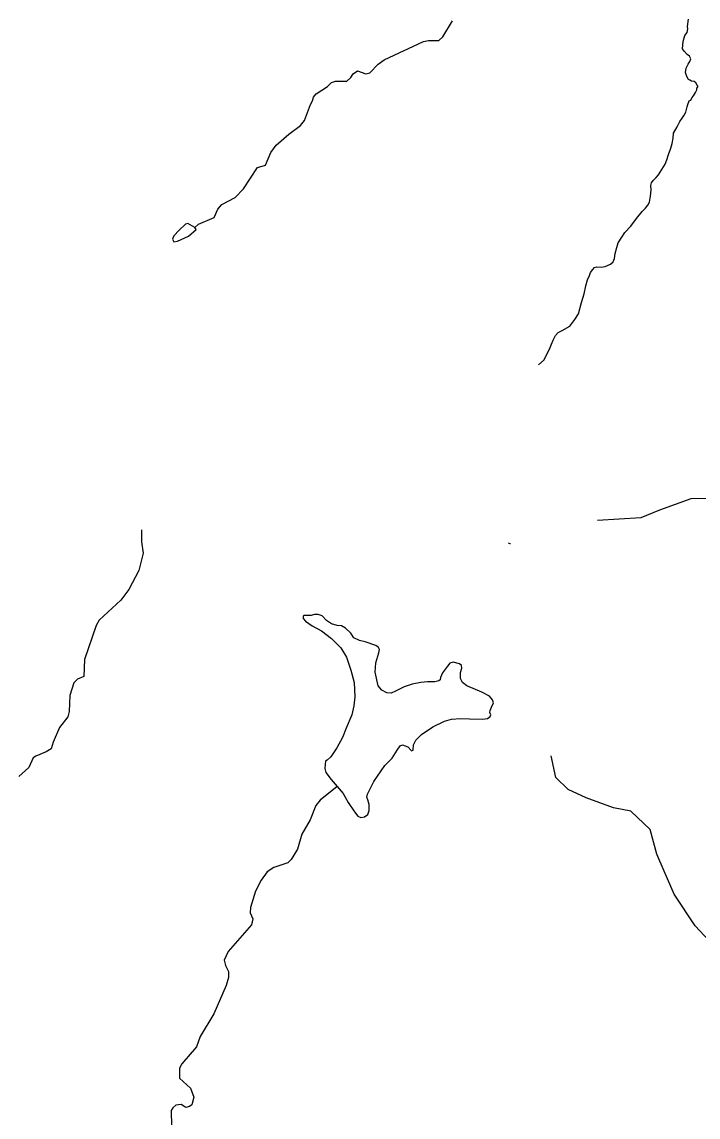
# Model space of a CAD drawing. Extents: x 2056842 to 2160602, y 826753 to 1016856.
# Drawn here: x 2070531 to 2075066, y 901949 to 909292 of the extents above; entities that cross this region are included whole.
import ezdxf

# ---------------------------------------------------------------- set-up
doc = ezdxf.new("R2010")
doc.units = 0
for name, color, linetype in [('Exist Hydrographic Creek Single Shore', 7, 'Continuous'), ('Exist Hydrographic Misc Water Feature', 7, 'Continuous'), ('Exist Road Non-System Type 51', 7, 'Continuous')]:
    doc.layers.add(name, color=color, linetype=linetype)

msp = doc.modelspace()

# ---------------------------------------------------------------- linework, layer by layer
at = {"layer": 'Exist Hydrographic Creek Single Shore'}
for points in [[(2071690.4, 907913), (2071716.2, 907935), (2071820.2, 907981.2), (2071844.2, 908037.3), (2071872.1, 908067.3), (2071960.1, 908115.5), (2072017.9, 908171.6), (2072111.6, 908315.7), (2072163.5, 908331.8), (2072199.3, 908415.9), (2072235.2, 908465.9), (2072321.2, 908540.2), (2072399.1, 908598.3), (2072425.1, 908630.3), (2072466.7, 908738.3), (2072480.7, 908762.3), (2072486.8, 908786.4), (2072504.7, 908808.5), (2072580.7, 908858.6), (2072606.6, 908886.6), (2072634.5, 908894.6), (2072710.5, 908894.8), (2072736.6, 908918.8), (2072752.4, 908942.9), (2072782.3, 908962.9), (2072836.4, 908943), (2072864.3, 908951.1), (2072920.3, 909009.1), (2072960.3, 909037.2), (2073224, 909159.7), (2073258, 909167.8), (2073326.1, 909167.9), (2073353.8, 909191.9), (2073417.8, 909298)], [(2075066, 908859.8), (2075059.9, 908867.8), (2075051.7, 908883.7), (2075039.8, 908891.9), (2075021.8, 908895.5), (2075009.8, 908901.7), (2075001.7, 908905.8), (2074991.8, 908921.7), (2074987.8, 908933.6), (2074981.7, 908953.5), (2074985.5, 908981.6), (2074999.6, 909009.5), (2075011.4, 909025.7), (2075017.3, 909043.6), (2075009.5, 909061.5), (2074993.3, 909073.6), (2074975.4, 909093.4), (2074961.3, 909111.4), (2074966.9, 909161.5), (2074977, 909201.6), (2074992.8, 909221.6), (2074996.9, 909245.5), (2074994.6, 909261.6), (2075002.5, 909309.7)], [(2073995.7, 906992.6), (2074033.8, 907026.6), (2074049.6, 907058.7), (2074069.4, 907096.7), (2074083.2, 907130.9), (2074093.3, 907158.9), (2074109.1, 907189.1), (2074127.2, 907209.1), (2074155, 907222.9), (2074205.2, 907251.1), (2074238.9, 907295.4), (2074264.7, 907335.5), (2074284.6, 907409.6), (2074302.2, 907469.6), (2074314.1, 907521.5), (2074324.1, 907561.7), (2074337.9, 907591.6), (2074343.9, 907611.8), (2074359.7, 907631.8), (2074371.8, 907645.7), (2074387.7, 907649.9), (2074415.8, 907647.7), (2074443.8, 907652.1), (2074477.6, 907668.1), (2074495.6, 907682.2), (2074505.6, 907706.2), (2074509.6, 907738.3), (2074521.2, 907778.1), (2074529.1, 907810.1), (2074555.2, 907848.3), (2074575.2, 907880.3), (2074614.8, 907922.5), (2074652.6, 907974.6), (2074690.7, 908020.7), (2074712.4, 908042.9), (2074728.6, 908062.9), (2074740.5, 908083), (2074746.3, 908122.9), (2074752.1, 908166.7), (2074750, 908195), (2074754, 908213), (2074765.8, 908228.8), (2074784, 908249.1), (2074799.8, 908267.2), (2074823.8, 908303.1), (2074845.5, 908337.1), (2074855.7, 908367.1), (2074867.2, 908403.2), (2074883.2, 908445.2), (2074891.1, 908477.2), (2074899, 908513.2), (2074901, 908545.3), (2074924.9, 908587.4), (2074942.7, 908623.5), (2074958.6, 908647.5), (2074972.4, 908665.5), (2074984.6, 908685.6), (2074988.3, 908705.6), (2074992.3, 908721.6), (2074996.2, 908737.6), (2075006.2, 908761.6), (2075018.2, 908767.6), (2075024.1, 908783.6), (2075036.1, 908795.8), (2075048.1, 908817.9), (2075058, 908835.7), (2075057.9, 908847.9), (2075066, 908859.8)], [(2071333.8, 905886.6), (2071332, 905806.5), (2071344.5, 905730.4), (2071314.5, 905612.4), (2071248.9, 905486.4), (2071194.8, 905414.2), (2071049.2, 905280), (2071029.1, 905245.8), (2070949.6, 905016), (2070945.9, 904903.8), (2070903.8, 904883.8), (2070879.8, 904859.8), (2070852.2, 904775.5), (2070848.3, 904667.7), (2070838.4, 904631.6), (2070782.6, 904561.6), (2070740.4, 904461.4), (2070726.7, 904417.6), (2070694.5, 904397.3), (2070624.8, 904369.3), (2070607.1, 904357), (2070576.8, 904293), (2070511.2, 904233.1)], [(2072645, 904165.1), (2072531.3, 904072.8), (2072503.2, 904036.9), (2072463.5, 903940.6), (2072407.5, 903844.5), (2072378.2, 903744.6), (2072336.1, 903676.3), (2072314, 903652.5), (2072220.1, 903622.1), (2072176.4, 903592.3), (2072136.4, 903538.2), (2072098.5, 903464), (2072064.4, 903353.9), (2072062.8, 903318.1), (2072078.6, 903277.9), (2072070.8, 903238.1), (2071915.1, 903059.6), (2071887.3, 903001.8), (2071895.3, 902965.6), (2071915.6, 902923.7), (2071915.6, 902883.8), (2071901.4, 902831.6), (2071818, 902641.4), (2071726.3, 902489.3), (2071700.7, 902419.4), (2071602.6, 902305.1), (2071586.9, 902277.1), (2071586.9, 902209), (2071661.1, 902143.4), (2071682.8, 902083.2), (2071670.9, 902031.4), (2071654.7, 902019.3), (2071631.2, 902013.1), (2071599, 902033), (2071562.9, 902029.1), (2071543.4, 902011), (2071531.1, 901992.9), (2071535, 901886.8)]]:
    msp.add_lwpolyline(points, dxfattribs=at)
at = {"layer": 'Exist Hydrographic Misc Water Feature'}
for points in [[(2071690.4, 907913), (2071644.3, 907940.9), (2071628.5, 907934.8), (2071584.4, 907894.8)], [(2071584.4, 907894.8), (2071550.6, 907856.7), (2071540.5, 907834.7), (2071550.6, 907816.7), (2071574.6, 907820.7)], [(2071574.6, 907820.7), (2071648.6, 907854.9), (2071700.5, 907901), (2071690.4, 907913)], [(2073792, 905797.9), (2073803.7, 905794.6), (2073807.4, 905795.4)], [(2072645, 904165.1), (2072684.5, 904118.3), (2072719.9, 904057.5), (2072761.7, 903995.5), (2072784.5, 903966.3), (2072803.5, 903957.5), (2072828.8, 903961.3), (2072850.3, 903977.7), (2072859.2, 904004.3), (2072860.5, 904044.9), (2072851.6, 904076.5), (2072845.3, 904094.3), (2072849.1, 904113.3), (2072890.9, 904198.2), (2072964.3, 904307.1), (2073013.7, 904355.3), (2073046.6, 904408.5), (2073066.9, 904438.9), (2073083.3, 904443.9), (2073118.8, 904431.3), (2073142.8, 904404.7), (2073154.2, 904408.5), (2073156.8, 904445.2), (2073171.9, 904475.6), (2073211.2, 904513.6), (2073287.2, 904564.3), (2073365.7, 904604.3), (2073412.5, 904615.7), (2073473.3, 904620.8), (2073532.8, 904618.3), (2073622.7, 904617), (2073654.6, 904620.8), (2073672.3, 904634.7), (2073676.1, 904646.1), (2073669.8, 904661.3), (2073671.1, 904675.3), (2073679.9, 904698.1), (2073693.9, 904726), (2073686.3, 904746.2), (2073666, 904770.3), (2073616.6, 904796.9), (2073514.1, 904840), (2073484.9, 904862.2), (2073472.3, 904890), (2073473.5, 904929.3), (2073482.4, 904959.7), (2073479.9, 904977.4), (2073466, 904987.6), (2073424.2, 904999), (2073401.4, 904992.6), (2073386.2, 904972.4), (2073350.7, 904926.8), (2073339.3, 904895.1), (2073335.5, 904879.9), (2073326.7, 904873.6), (2073301.4, 904866), (2073250.7, 904866), (2073206.4, 904863.4), (2073149.4, 904852), (2073093.7, 904833), (2073036.7, 904803.9), (2073007.6, 904791.2), (2072978.5, 904792.5), (2072944.3, 904810.2), (2072920.2, 904839.4), (2072900, 904931.8), (2072903.8, 904995.2), (2072924, 905061.1), (2072929.1, 905083.9), (2072921.5, 905097.8), (2072903.8, 905110.5), (2072834.1, 905134.5), (2072794.4, 905144.3), (2072757.7, 905162), (2072736.1, 905192.4), (2072700.7, 905226.6), (2072674.1, 905241.8), (2072646.2, 905244.4), (2072608.3, 905255.8), (2072574.1, 905277.3), (2072543.7, 905310.3), (2072518.4, 905317.9), (2072493, 905317.9), (2072470.2, 905311.5), (2072444.9, 905311.5), (2072423.4, 905311.5), (2072417.1, 905306.5), (2072418.3, 905291.3), (2072432.3, 905274.8), (2072477.8, 905241.8), (2072539.9, 905208.9), (2072608.3, 905157), (2072670.3, 905094.9), (2072708.3, 905032.8), (2072736.1, 904945.4), (2072760.2, 904861.8), (2072764, 904767.3), (2072756.4, 904705.2), (2072742.5, 904645.6), (2072704.5, 904555.7), (2072681.7, 904494.4)], [(2072681.7, 904494.4), (2072642.4, 904423.4), (2072601.9, 904365.1), (2072579.1, 904342.3), (2072567.7, 904336), (2072563.9, 904311.9), (2072562.7, 904285.3), (2072569, 904258.7), (2072604.5, 904213.1), (2072645, 904165.1)]]:
    msp.add_lwpolyline(points, dxfattribs=at)
at = {"layer": 'Exist Road Non-System Type 51'}
for points in [[(2076622, 906032.3), (2076555.2, 906151.1), (2076221.5, 906353.8), (2076153, 906362.7), (2076027.9, 906359.8), (2075887.8, 906303.1), (2075607.8, 906246.5), (2075449.9, 906237.5), (2075396.3, 906186.8), (2075393.3, 906064.6), (2075295, 906037.8), (2075180.3, 906095.9), (2075016.5, 906092.9), (2074807.9, 906018.4), (2074682.8, 905967.7), (2074390.8, 905949.8)], [(2075301, 903071.5), (2075138.6, 903132.7), (2075046.2, 903231), (2074906.2, 903442.7), (2074837.7, 903597.7), (2074790, 903711), (2074745.3, 903877.9), (2074615.8, 903998.7), (2074499.6, 904022.5), (2074314.9, 904088.1), (2074195.7, 904144.8), (2074112.3, 904225.3), (2074079.5, 904371.3)]]:
    msp.add_lwpolyline(points, dxfattribs=at)

doc.saveas('drawing.dxf')
